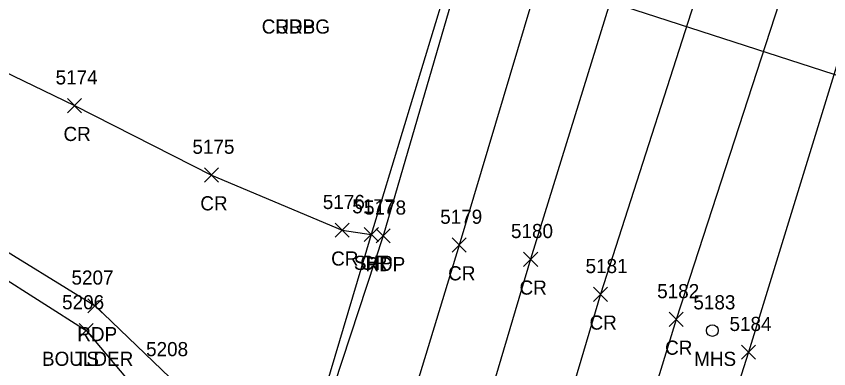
# Model space of a CAD drawing. Extents: x 1462089 to 1464015, y 730534 to 736144.
# Drawn here: x 1462491 to 1462606.1, y 731296.2 to 731346 of the extents above; entities that cross this region are included whole.
import ezdxf

# ---------------------------------------------------------------- set-up
doc = ezdxf.new("R2010")
doc.units = 0
for name, color, linetype in [('DCP', 7, 'Continuous'), ('L_A', 7, 'Continuous'), ('L_I', 7, 'Continuous'), ('L_TIC', 7, 'Continuous'), ('LELB', 7, 'Continuous'), ('P_A', 7, 'Continuous'), ('P_I', 7, 'Continuous'), ('P_TIC', 7, 'Continuous'), ('PET', 7, 'Continuous'), ('PRC', 7, 'Continuous'), ('PSP', 7, 'Continuous'), ('R_A', 7, 'Continuous'), ('R_I', 7, 'Continuous'), ('U_A', 7, 'Continuous'), ('U_I', 7, 'Continuous'), ('USMH', 7, 'Continuous')]:
    doc.layers.add(name, color=color, linetype=linetype)

msp = doc.modelspace()

# ---------------------------------------------------------------- linework, layer by layer
at = {"layer": 'DCP'}
msp.add_lwpolyline([(1462616.15, 731334.76), (1462550.47, 731356.02)], dxfattribs=at)
at = {"layer": 'L_TIC'}
for points in [[(1462499.92, 731300.56), (1462501.92, 731302.56)], [(1462501.92, 731300.56), (1462499.92, 731302.56)], [(1462499.92, 731300.56), (1462501.92, 731302.56)], [(1462501.92, 731300.56), (1462499.92, 731302.56)]]:
    msp.add_lwpolyline(points, dxfattribs=at)
at = {"layer": 'LELB'}
msp.add_lwpolyline([(1462469.96, 731320.89), (1462481.75, 731313.7), (1462500.92, 731301.56), (1462509.79, 731291.05), (1462521.16, 731275.67), (1462522.58, 731261.75), (1462518.92, 731252.74), (1462517.42, 731247.57), (1462509.22, 731222.45), (1462493.71, 731197.4), (1462483.1, 731182.49), (1462458.9, 731167.14), (1462446.31, 731163.57), (1462437.33, 731156.38), (1462422.91, 731147.67), (1462410.95, 731131.79), (1462405.84, 731117.78), (1462400.97, 731091.72), (1462399.8, 731078.68)], dxfattribs=at)
at = {"layer": 'P_TIC'}
for points in [[(1462498.29, 731332.36), (1462500.29, 731334.36)], [(1462500.29, 731332.36), (1462498.29, 731334.36)], [(1462517.66, 731322.55), (1462519.66, 731324.55)], [(1462519.66, 731322.55), (1462517.66, 731324.55)], [(1462536.18, 731314.74), (1462538.18, 731316.74)], [(1462538.18, 731314.74), (1462536.18, 731316.74)], [(1462540.3, 731314.13), (1462542.3, 731316.13)], [(1462542.3, 731314.13), (1462540.3, 731316.13)], [(1462540.3, 731314.13), (1462542.3, 731316.13)], [(1462542.3, 731314.13), (1462540.3, 731316.13)], [(1462541.97, 731313.95), (1462543.97, 731315.95)], [(1462543.97, 731313.95), (1462541.97, 731315.95)], [(1462552.75, 731312.65), (1462554.75, 731314.65)], [(1462554.75, 731312.65), (1462552.75, 731314.65)], [(1462562.85, 731310.63), (1462564.85, 731312.63)], [(1462564.85, 731310.63), (1462562.85, 731312.63)], [(1462572.75, 731305.68), (1462574.75, 731307.68)], [(1462574.75, 731305.68), (1462572.75, 731307.68)], [(1462501.18, 731304.05), (1462503.18, 731306.05)], [(1462503.18, 731304.05), (1462501.18, 731306.05)], [(1462583.46, 731302.13), (1462585.46, 731304.13)], [(1462585.46, 731302.13), (1462583.46, 731304.13)], [(1462593.7, 731297.49), (1462595.7, 731299.49)], [(1462595.7, 731297.49), (1462593.7, 731299.49)]]:
    msp.add_lwpolyline(points, dxfattribs=at)
at = {"layer": 'PET'}
for points in [[(1462737.3, 731963.43), (1462717.1, 731889.53), (1462708.57, 731860.87), (1462695.15, 731815.71), (1462691.04, 731802.03), (1462676.87, 731754.3), (1462666.22, 731719.35), (1462652.4, 731671.38), (1462641.38, 731635.73), (1462629.68, 731597.19), (1462612.66, 731543.57), (1462596.76, 731494.09), (1462582.57, 731446.88), (1462571.37, 731410.94), (1462559.84, 731372.74), (1462542.97, 731314.95), (1462524.38, 731258.46), (1462511.66, 731215.87), (1462491.67, 731142.68)], [(1462470.91, 731324.28), (1462502.18, 731305.05), (1462512.75, 731294.93), (1462519.52, 731287.96), (1462524.37, 731278.42), (1462525.76, 731267.1), (1462524.38, 731258.46)]]:
    msp.add_lwpolyline(points, dxfattribs=at)
at = {"layer": 'PRC'}
for points in [[(1462748.95, 731961.52), (1462736.51, 731921.31), (1462728.4, 731886.37), (1462719.05, 731858.42), (1462705.39, 731810.89), (1462700.84, 731800.17), (1462687.61, 731751.7), (1462676.23, 731715.79), (1462662.62, 731667.96), (1462651.17, 731633.33), (1462639.17, 731589.06), (1462623.34, 731538.88), (1462607.5, 731490.67), (1462593.43, 731442.93), (1462581.6, 731409.03), (1462569.17, 731365.29), (1462553.75, 731313.65), (1462535.68, 731254.44), (1462519.26, 731196.56), (1462502.24, 731140.65), (1462491.59, 731093.41)], [(1462761.02, 731958.42), (1462747.81, 731917.01), (1462738.76, 731883.17), (1462729.11, 731854.95), (1462715.07, 731806.48), (1462712.12, 731796.98), (1462698.11, 731749.33), (1462686.28, 731711.96), (1462673.04, 731665.23), (1462661.99, 731629.57), (1462648.47, 731585.76), (1462633.36, 731535.92), (1462617.82, 731486.9), (1462603.28, 731439.32), (1462592.21, 731404.81), (1462578.75, 731359.84), (1462563.85, 731311.63), (1462546.16, 731252.05), (1462529.31, 731193.32), (1462512.83, 731138.46), (1462500.46, 731089.18), (1462489.91, 731049.97), (1462473.45, 730997.55), (1462460.79, 730938.78)], [(1462772.41, 731954.34), (1462759.38, 731913.09), (1462748.7, 731879.95), (1462739.42, 731851.91), (1462725.15, 731803.68), (1462721.86, 731793.61), (1462708.1, 731747.06), (1462696.47, 731709.22), (1462683.6, 731662.38), (1462671.41, 731625.3), (1462657.42, 731580.81), (1462643.06, 731532.94), (1462627.44, 731482.74), (1462613.37, 731434.9), (1462602.35, 731399.64), (1462589.57, 731355.87), (1462573.75, 731306.68), (1462555.88, 731246.43), (1462538.49, 731188.95), (1462522.11, 731136.27), (1462509.01, 731086.5)], [(1462782.02, 731950.47), (1462768.89, 731909.84), (1462760.03, 731877.27), (1462749.82, 731847.72), (1462735.79, 731799.64), (1462732.29, 731789.16), (1462718.71, 731743.61), (1462707.11, 731705.53), (1462694.32, 731660.71), (1462680.69, 731618.48), (1462665.7, 731575.68), (1462653.41, 731528.21), (1462637.72, 731478.42), (1462624.25, 731431.84), (1462612.57, 731394.54), (1462600.92, 731353.76), (1462584.46, 731303.13), (1462565.79, 731242.26), (1462548.64, 731186.3), (1462531.51, 731132.98), (1462517.28, 731085.28)], [(1462793.02, 731947.65), (1462779.18, 731905.95), (1462772.13, 731874.55), (1462759.59, 731843.4), (1462745.8, 731796.52), (1462742.09, 731785.85), (1462729.2, 731739.31), (1462722.15, 731715.56), (1462711.04, 731679.92), (1462704.9, 731658.03), (1462690.28, 731612.58), (1462677.1, 731571.22), (1462663.07, 731525.56), (1462648.8, 731477.5), (1462634.52, 731430.68), (1462623.14, 731390.72), (1462610.92, 731351.23), (1462594.7, 731298.49), (1462575.73, 731238.98), (1462558.6, 731184.66), (1462539.6, 731135.54), (1462521.54, 731083.73), (1462509.35, 731045.03)], [(1462475.99, 731344.6), (1462499.29, 731333.36), (1462518.66, 731323.55), (1462537.18, 731315.74), (1462541.3, 731315.13)]]:
    msp.add_lwpolyline(points, dxfattribs=at)
at = {"layer": 'PSP'}
msp.add_lwpolyline([(1462735.88, 731965.54), (1462724.35, 731923.62), (1462716.13, 731895.69), (1462706.26, 731861.75), (1462701.8, 731847.13), (1462699.47, 731840.01), (1462692.81, 731817.61), (1462688.62, 731803.32), (1462674.43, 731755.23), (1462670.57, 731742.73), (1462669.1, 731737.25), (1462663.06, 731716.7), (1462649.92, 731672.98), (1462639.27, 731636.28), (1462627.33, 731597.09), (1462624.66, 731584.62), (1462611.69, 731544.09), (1462595.98, 731494.28), (1462581.44, 731447.37), (1462570.16, 731410.41), (1462558.82, 731372.9), (1462541.3, 731315.13), (1462524.38, 731258.46)], dxfattribs=at)
at = {"layer": 'USMH'}
for p, q in [((1462589.58, 731301.55), (1462589.58, 731301.55)), ((1462590.41, 731301.55), (1462590.41, 731301.55))]:
    msp.add_line(p, q, dxfattribs=at)
msp.add_circle((1462589.58, 731301.55), 0.833, dxfattribs=at)

# ---------------------------------------------------------------- texts
at = {"layer": 'L_A'}
for s, p in [('BOULDER', (1462494.67, 731296.56)), ('TS', (1462499.33, 731296.56))]:
    msp.add_text(s, height=2, dxfattribs=at).set_placement(p)
at = {"layer": 'L_I'}
msp.add_text('5206', height=2, dxfattribs=at).set_placement((1462497.52, 731304.56))
msp.add_text('5206', height=2, dxfattribs=at).set_placement((1462497.52, 731304.56))
at = {"layer": 'P_A'}
for s, p in [('RDP', (1462527.69, 731343.55)), ('CR', (1462497.72, 731328.36)), ('CR', (1462517.09, 731318.55)), ('CR', (1462535.61, 731310.74)), ('SHP', (1462538.83, 731310.13)), ('CR', (1462539.73, 731310.13)), ('RDP', (1462540.45, 731309.95)), ('CR', (1462552.18, 731308.65)), ('CR', (1462562.28, 731306.63)), ('CR', (1462572.19, 731301.68)), ('RDP', (1462499.67, 731300.05)), ('CR', (1462582.89, 731298.13))]:
    msp.add_text(s, height=2, dxfattribs=at).set_placement(p)
at = {"layer": 'P_I'}
for s, p in [('5174', (1462496.6, 731336.36)), ('5175', (1462515.97, 731326.55)), ('5176', (1462534.43, 731318.74)), ('5177', (1462538.6, 731318.13)), ('5177', (1462538.6, 731318.13)), ('5178', (1462540.27, 731317.95)), ('5179', (1462551.05, 731316.65)), ('5180', (1462561.07, 731314.63)), ('5181', (1462571.63, 731309.68)), ('5207', (1462498.85, 731308.05)), ('5182', (1462581.77, 731306.13)), ('5184', (1462592.01, 731301.49)), ('5208', (1462509.41, 731297.93))]:
    msp.add_text(s, height=2, dxfattribs=at).set_placement(p)
at = {"layer": 'R_A'}
msp.add_text('CURBG', height=2, dxfattribs=at).set_placement((1462525.78, 731343.55))
at = {"layer": 'R_I'}
msp.add_text('5208', height=2, dxfattribs=at).set_placement((1462509.41, 731297.93))
at = {"layer": 'U_A'}
msp.add_text('MHS', height=2, dxfattribs=at).set_placement((1462587, 731296.55))
at = {"layer": 'U_I'}
msp.add_text('5183', height=2, dxfattribs=at).set_placement((1462586.89, 731304.55))

doc.saveas('drawing.dxf')
